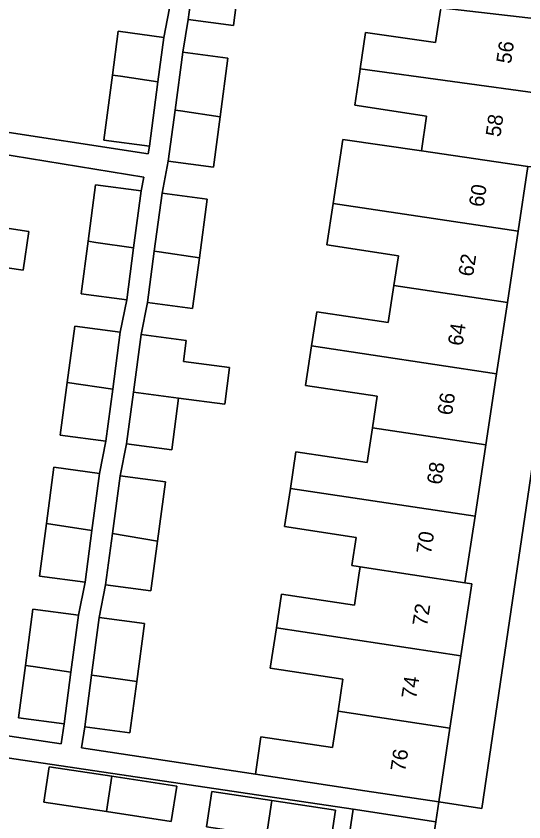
# Model space of a CAD drawing. Extents: x 163008 to 163854, y 382777 to 383982.
# Drawn here: x 163607.3 to 163641.2, y 383450 to 383503.7 of the extents above; entities that cross this region are included whole.
import ezdxf

# ---------------------------------------------------------------- set-up
doc = ezdxf.new("R2010")
doc.units = 0
for name, color, linetype in [('IMGEO_Erf', 7, 'Continuous'), ('IMGEO_Pand', 7, 'Continuous'), ('IMGEO_Pand_nummerreeks', 7, 'Continuous'), ('IMGEO_Voetpad_open', 7, 'Continuous')]:
    doc.layers.add(name, color=color, linetype=linetype)

msp = doc.modelspace()

# ---------------------------------------------------------------- linework, layer by layer
at = {"layer": 'IMGEO_Erf'}
for points in [[(163643.438, 383508.177), (163642.838, 383503.463), (163643.319, 383503.41), (163642.826, 383500), (163642.613, 383498.524), (163641.907, 383493.64), (163641.49, 383493.701), (163640.835, 383489.374), (163640.116, 383484.62), (163639.396, 383479.867), (163638.677, 383475.113), (163637.957, 383470.358), (163637.284, 383465.915), (163637.741, 383465.844), (163637.013, 383461.032), (163636.284, 383456.22), (163635.538, 383451.29), (163638.405, 383450.859), (163643.319, 383484.202), (163645.733, 383500.962), (163648.525, 383522.141)], [(163622.293, 383506.56), (163621.831, 383503.098), (163618.818, 383503.499), (163618.458, 383501.329), (163621.47, 383500.927), (163620.948, 383497.008), (163620.499, 383493.643), (163617.486, 383494.044), (163617.069, 383491.91), (163620.081, 383491.508), (163619.56, 383487.599), (163619.11, 383484.224), (163616.097, 383484.625), (163615.675, 383482.476), (163618.687, 383482.074), (163618.502, 383480.683), (163621.576, 383480.278), (163621.253, 383477.824), (163618.175, 383478.229), (163617.716, 383474.79), (163614.703, 383475.191), (163614.28, 383473.059), (163617.292, 383472.657), (163616.765, 383468.7), (163616.321, 383465.373), (163613.308, 383465.774), (163612.883, 383463.6), (163615.895, 383463.198), (163615.379, 383459.324), (163614.924, 383455.914), (163611.911, 383456.315), (163611.701, 383454.899), (163623.297, 383453.143), (163623.675, 383455.64), (163628.453, 383454.917), (163628.821, 383457.352), (163629.143, 383459.477), (163624.292, 383460.212), (163624.699, 383462.9), (163625.04, 383465.149), (163629.906, 383464.413), (163630.209, 383466.417), (163630.296, 383466.991), (163630.165, 383467.011), (163629.736, 383467.077), (163630.019, 383468.945), (163625.248, 383469.667), (163625.633, 383472.212), (163626.004, 383474.661), (163630.76, 383473.942), (163631.11, 383476.251), (163631.429, 383478.36), (163626.651, 383479.083), (163627.051, 383481.728), (163627.396, 383484.005), (163632.169, 383483.283), (163632.544, 383485.76), (163632.843, 383487.735), (163628.079, 383488.456), (163628.499, 383491.23), (163629.143, 383495.484), (163634.377, 383494.728), (163634.729, 383497.06), (163629.931, 383497.787), (163630.262, 383500), (163630.294, 383500.212), (163630.656, 383502.638), (163635.326, 383501.958), (163635.647, 383504.131)], [(163599.287, 383456.813), (163610.335, 383455.174), (163610.532, 383456.494), (163607.49, 383456.895), (163607.953, 383460.399), (163608.45, 383464.16), (163611.491, 383463.758), (163611.931, 383465.954), (163608.889, 383466.355), (163609.353, 383469.864), (163609.849, 383473.62), (163612.89, 383473.218), (163613.324, 383475.37), (163610.282, 383475.771), (163610.745, 383479.275), (163611.242, 383483.036), (163614.283, 383482.634), (163614.718, 383484.804), (163611.676, 383485.205), (163612.138, 383488.705), (163612.636, 383492.47), (163615.677, 383492.068), (163615.848, 383492.986), (163604.926, 383494.748)], [(163604.214, 383489.953), (163608.178, 383489.364), (163607.792, 383486.769), (163603.829, 383487.357)], [(163629.357, 383447.676), (163629.831, 383450.801), (163596.376, 383455.777), (163596.016, 383453.356), (163591.938, 383453.961), (163587.724, 383454.587)]]:
    msp.add_lwpolyline(points, dxfattribs=at)
for points in [[(163615.53, 383509.472), (163607.204, 383510.538), (163607.188, 383510.426), (163606.873, 383508.201), (163601.975, 383508.868), (163601.614, 383506.372), (163605.798, 383505.758), (163606.486, 383505.657), (163606.147, 383503.313), (163605.796, 383500.89), (163605.667, 383500), (163605.451, 383498.506), (163605.119, 383496.237), (163616.137, 383494.546), (163616.23, 383495.045), (163613.188, 383495.446), (163613.762, 383499.79), (163614.148, 383502.711), (163617.189, 383502.309), (163617.687, 383504.864), (163615.012, 383505.186)], [(163613.362, 383450.646), (163609.178, 383451.279), (163609.536, 383453.644), (163613.717, 383453.012), (163618.047, 383452.356), (163617.689, 383449.991)], [(163624.395, 383451.395), (163628.651, 383450.751), (163628.293, 383448.383), (163624.039, 383449.027), (163620.031, 383449.634), (163620.389, 383452.001)]]:
    msp.add_lwpolyline(points, close=True, dxfattribs=at)
at = {"layer": 'IMGEO_Pand'}
for points in [[(163643.438, 383508.177), (163631.055, 383509.754), (163630.736, 383507.109), (163635.523, 383506.619), (163635.259, 383504.334), (163635.67, 383504.287), (163642.838, 383503.463)], [(163619.277, 383506.937), (163618.818, 383503.499), (163621.831, 383503.098), (163622.293, 383506.56)], [(163643.319, 383503.41), (163642.838, 383503.463), (163635.67, 383504.287), (163635.647, 383504.131), (163635.326, 383501.958), (163630.656, 383502.638), (163630.294, 383500.212), (163642.613, 383498.524), (163642.826, 383500)], [(163613.762, 383499.79), (163614.3, 383499.711), (163616.797, 383499.341), (163617.189, 383502.309), (163614.148, 383502.711)], [(163620.948, 383497.008), (163621.47, 383500.927), (163618.458, 383501.329), (163617.942, 383497.46), (163618.295, 383497.407)], [(163634.377, 383494.728), (163641.49, 383493.701), (163641.907, 383493.64), (163642.613, 383498.524), (163630.294, 383500.212), (163630.262, 383500), (163629.931, 383497.787), (163634.729, 383497.06)], [(163613.762, 383499.79), (163613.188, 383495.446), (163616.23, 383495.045), (163616.797, 383499.341), (163614.3, 383499.711)], [(163620.948, 383497.008), (163618.295, 383497.407), (163617.942, 383497.46), (163617.486, 383494.044), (163620.499, 383493.643)], [(163634.377, 383494.728), (163629.143, 383495.484), (163628.499, 383491.23), (163640.835, 383489.374), (163641.49, 383493.701)], [(163615.174, 383488.258), (163615.677, 383492.068), (163612.636, 383492.47), (163612.138, 383488.705), (163612.651, 383488.63)], [(163619.56, 383487.599), (163620.081, 383491.508), (163617.069, 383491.91), (163616.554, 383488.049), (163616.888, 383487.996)], [(163604.214, 383489.953), (163591.961, 383491.76), (163591.269, 383487.043), (163598.601, 383485.962), (163601.551, 383485.527), (163603.514, 383485.237), (163603.829, 383487.357), (163607.792, 383486.769), (163608.178, 383489.364)], [(163640.116, 383484.62), (163640.835, 383489.374), (163628.499, 383491.23), (163628.079, 383488.456), (163632.843, 383487.735), (163632.544, 383485.76)], [(163615.174, 383488.258), (163612.651, 383488.63), (163612.138, 383488.705), (163611.676, 383485.205), (163614.718, 383484.804)], [(163619.56, 383487.599), (163616.888, 383487.996), (163616.554, 383488.049), (163616.097, 383484.625), (163619.11, 383484.224)], [(163627.051, 383481.728), (163639.396, 383479.867), (163640.116, 383484.62), (163632.544, 383485.76), (163632.169, 383483.283), (163627.396, 383484.005)], [(163610.745, 383479.275), (163613.78, 383478.825), (163614.283, 383482.634), (163611.242, 383483.036)], [(163618.502, 383480.683), (163618.687, 383482.074), (163615.675, 383482.476), (163615.161, 383478.626), (163618.175, 383478.229), (163621.253, 383477.824), (163621.576, 383480.278)], [(163627.051, 383481.728), (163626.651, 383479.083), (163631.429, 383478.36), (163631.11, 383476.251), (163638.677, 383475.113), (163639.396, 383479.867)], [(163610.745, 383479.275), (163610.282, 383475.771), (163613.324, 383475.37), (163613.78, 383478.825)], [(163618.175, 383478.229), (163615.161, 383478.626), (163614.703, 383475.191), (163617.716, 383474.79)], [(163637.957, 383470.358), (163638.677, 383475.113), (163631.11, 383476.251), (163630.76, 383473.942), (163626.004, 383474.661), (163625.633, 383472.212)], [(163612.387, 383469.409), (163612.89, 383473.218), (163609.849, 383473.62), (163609.353, 383469.864)], [(163613.765, 383469.196), (163616.765, 383468.7), (163617.292, 383472.657), (163614.28, 383473.059)], [(163637.957, 383470.358), (163625.633, 383472.212), (163625.248, 383469.667), (163630.019, 383468.945), (163629.736, 383467.077), (163630.165, 383467.011), (163630.296, 383466.991), (163637.284, 383465.915)], [(163612.387, 383469.409), (163609.353, 383469.864), (163608.889, 383466.355), (163611.931, 383465.954)], [(163613.765, 383469.196), (163613.308, 383465.774), (163616.321, 383465.373), (163616.765, 383468.7)], [(163637.741, 383465.844), (163637.284, 383465.915), (163630.296, 383466.991), (163630.209, 383466.417), (163629.906, 383464.413), (163625.04, 383465.149), (163624.699, 383462.9), (163637.013, 383461.032)], [(163607.953, 383460.399), (163608.465, 383460.32), (163610.988, 383459.948), (163611.491, 383463.758), (163608.45, 383464.16)], [(163615.379, 383459.324), (163615.895, 383463.198), (163612.883, 383463.6), (163612.37, 383459.756), (163612.726, 383459.715)], [(163637.013, 383461.032), (163624.699, 383462.9), (163624.292, 383460.212), (163629.143, 383459.477), (163628.821, 383457.352), (163636.284, 383456.22)], [(163607.953, 383460.399), (163607.49, 383456.895), (163610.532, 383456.494), (163610.988, 383459.948), (163608.465, 383460.32)], [(163615.379, 383459.324), (163612.726, 383459.715), (163612.37, 383459.756), (163611.911, 383456.315), (163614.924, 383455.914)], [(163636.284, 383456.22), (163628.821, 383457.352), (163628.453, 383454.917), (163623.675, 383455.64), (163623.297, 383453.143), (163630.595, 383452.038), (163635.538, 383451.29)], [(163613.717, 383453.012), (163609.536, 383453.644), (163609.178, 383451.279), (163613.362, 383450.646)], [(163613.717, 383453.012), (163613.362, 383450.646), (163617.689, 383449.991), (163618.047, 383452.356)], [(163624.395, 383451.395), (163620.389, 383452.001), (163620.031, 383449.634), (163624.039, 383449.027)], [(163624.395, 383451.395), (163624.039, 383449.027), (163628.293, 383448.383), (163628.651, 383450.751)], [(163634.864, 383446.841), (163635.338, 383449.966), (163629.831, 383450.801), (163629.357, 383447.676)]]:
    msp.add_lwpolyline(points, close=True, dxfattribs=at)
at = {"layer": 'IMGEO_Voetpad_open'}
for points in [[(163651.819, 383591.513), (163651.249, 383559.038), (163650.422, 383546.392), (163650.155, 383542.304), (163650.073, 383541.048), (163648.525, 383522.141), (163645.733, 383500.962), (163643.319, 383484.202), (163638.405, 383450.859), (163635.538, 383451.29), (163635.338, 383449.966), (163634.864, 383446.841), (163633.849, 383440.146), (163632.626, 383432.006), (163632.022, 383428.141), (163638.063, 383427.257), (163638.292, 383428.609)], [(163596.376, 383455.777), (163629.831, 383450.801), (163635.338, 383449.966), (163635.538, 383451.29), (163630.595, 383452.038), (163623.297, 383453.143), (163611.701, 383454.899), (163611.911, 383456.315), (163612.37, 383459.756), (163612.883, 383463.6), (163613.308, 383465.774), (163613.765, 383469.196), (163614.28, 383473.059), (163614.703, 383475.191), (163615.161, 383478.626), (163615.675, 383482.476), (163616.097, 383484.625), (163616.554, 383488.049), (163617.069, 383491.91), (163617.486, 383494.044), (163617.942, 383497.46), (163618.458, 383501.329), (163618.818, 383503.499), (163619.277, 383506.937)], [(163617.687, 383504.864), (163617.189, 383502.309), (163616.797, 383499.341), (163616.23, 383495.045), (163616.137, 383494.546), (163605.119, 383496.237)], [(163604.926, 383494.748), (163615.848, 383492.986), (163615.677, 383492.068), (163615.174, 383488.258), (163614.718, 383484.804), (163614.283, 383482.634), (163613.78, 383478.825), (163613.324, 383475.37), (163612.89, 383473.218), (163612.387, 383469.409), (163611.931, 383465.954), (163611.491, 383463.758), (163610.988, 383459.948), (163610.532, 383456.494), (163610.335, 383455.174), (163599.287, 383456.813)]]:
    msp.add_lwpolyline(points, dxfattribs=at)

# ---------------------------------------------------------------- texts
at = {"layer": 'IMGEO_Pand_nummerreeks'}
for s, rotation, p in [('56', 81.7783, (163640.356, 383500.511)), ('58', 81.778, (163639.648, 383495.627)), ('60', 81.393, (163638.524, 383490.948)), ('62', 81.393, (163637.822, 383486.311)), ('64', 81.393, (163637.122, 383481.683)), ('66', 81.393, (163636.421, 383477.052)), ('68', 81.393, (163635.72, 383472.424)), ('70', 81.3944, (163635.02, 383467.793)), ('72', 81.3944, (163634.758, 383462.975)), ('74', 81.3926, (163634.024, 383458.127)), ('76', 81.3926, (163633.29, 383453.276))]:
    msp.add_text(s, height=1, rotation=rotation, dxfattribs=at).set_placement(p)

doc.saveas('drawing.dxf')
